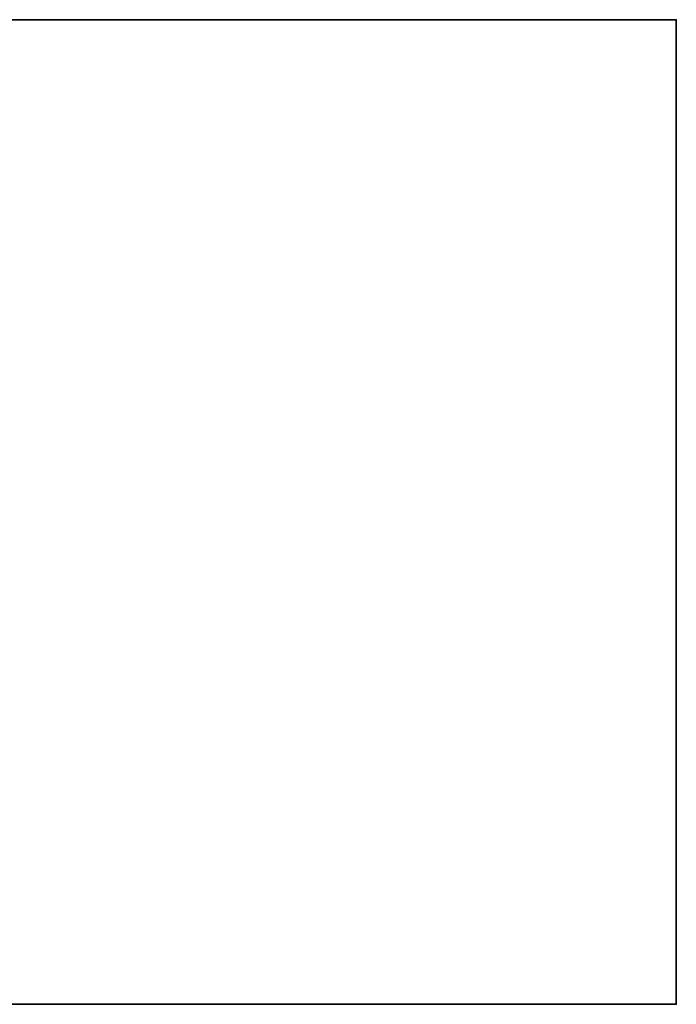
# Model space of a CAD drawing. Header units: millimetres. Extents: x -488 to 6688, y -115 to 115.
# Tile 457 of 656: x 401 to 488, y -15 to 115. Entities that reach past the tile are written whole.
import ezdxf

# ---------------------------------------------------------------- set-up
doc = ezdxf.new("R2010")
doc.units = ezdxf.units.MM
doc.layers.add('151', color=7, linetype='Continuous', true_color=0xffffff)

# ---------------------------------------------------------------- blocks, each defined once
blk = doc.blocks.new('UG_SURFACE_001')
at = {"layer": '151', "color": 252, "linetype": 'Continuous', "lineweight": 35}
for points in [[(337.5, 115, 2044.25), (-337.5, 115, 2044.25), (-487.5, 115, 2194.25), (487.5, 115, 2194.25)], [(487.5, -15, 2194.25), (487.5, 115, 2194.25), (-487.5, 115, 2194.25), (-487.5, -15, 2194.25)], [(337.5, -15, -10.75), (337.5, 115, -10.75), (487.5, 115, -10.75), (487.5, -15, -10.75)], [(487.5, 115, 2194.25), (487.5, 115, -10.75), (337.5, 115, -10.75), (337.5, 115, 2044.25)], [(487.5, -15, -10.75), (487.5, 115, -10.75), (487.5, 115, 2194.25), (487.5, -15, 2194.25)], [(487.5, -15, 2194.25), (-487.5, -15, 2194.25), (-337.5, -15, 2044.25), (337.5, -15, 2044.25)], [(337.5, -15, 2044.25), (337.5, -15, -10.75), (487.5, -15, -10.75), (487.5, -15, 2194.25)]]:
    blk.add_3dface(points, dxfattribs=at)

msp = doc.modelspace()

# ---------------------------------------------------------------- linework, layer by layer
at = {"layer": '151', "color": 251, "linetype": 'Continuous', "lineweight": -3, "true_color": 0x636466}
for p, q in [((-487.5, 115, 2194.25), (487.5, 115, 2194.25)), ((337.5, 115, -10.75), (487.5, 115, -10.75)), ((487.5, -15, 2194.25), (487.5, 115, 2194.25)), ((487.5, 115, 2194.25), (487.5, 115, -10.75)), ((487.5, 115, -10.75), (487.5, -15, -10.75)), ((-487.5, -15, 2194.25), (487.5, -15, 2194.25)), ((337.5, -15, -10.75), (487.5, -15, -10.75)), ((487.5, -15, 2194.25), (487.5, -15, -10.75))]:
    msp.add_line(p, q, dxfattribs=at)

# ---------------------------------------------------------------- block references
msp.add_blockref('UG_SURFACE_001', (0, 0), dxfattribs=at)

doc.saveas('drawing.dxf')
